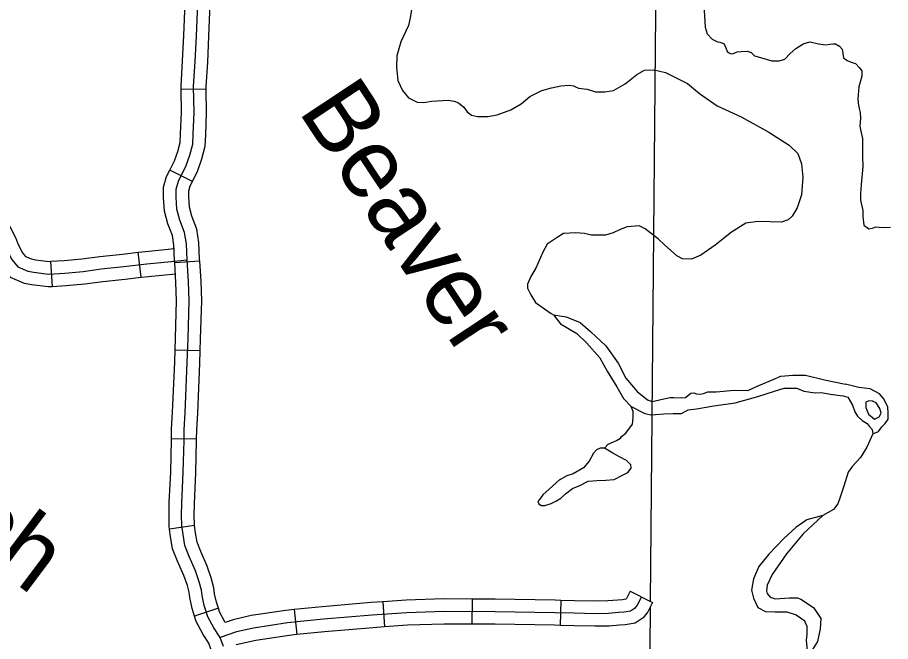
# Model space of a CAD drawing. Extents: x 8749 to 11879, y 13275 to 15339.
# Drawn here: x 10451.7 to 10555.9, y 13555.1 to 13629.5 of the extents above; entities that cross this region are included whole.
import ezdxf

# ---------------------------------------------------------------- set-up
doc = ezdxf.new("R2010")
doc.units = 0
for name, color, linetype in [('Level 32', 7, 'Continuous'), ('Level 35', 7, 'Continuous'), ('Level 5', 7, 'Continuous')]:
    doc.layers.add(name, color=color, linetype=linetype)

msp = doc.modelspace()

# ---------------------------------------------------------------- linework, layer by layer
at = {"layer": 'Level 32'}
for p, q in [((10474.24, 13620.91), (10471.24, 13620.87)), ((10472.58, 13609.92), (10469.89, 13611.26)), ((10466.47, 13598.5), (10466.13, 13601.48)), ((10455.88, 13597.41), (10455.71, 13600.4)), ((10473.46, 13600.42), (10470.47, 13600.22)), ((10473.51, 13589.72), (10470.51, 13589.81)), ((10473.09, 13579.19), (10470.09, 13579.24)), ((10472.84, 13568.88), (10469.87, 13568.45)), ((10505.95, 13560.12), (10505.94, 13557.12)), ((10524.81, 13561.07), (10527.48, 13559.7)), ((10495.29, 13559.8), (10495.5, 13556.8)), ((10516.55, 13559.97), (10516.46, 13556.98)), ((10475.68, 13559.04), (10472.83, 13558.1)), ((10484.72, 13558.86), (10485.03, 13555.88))]:
    msp.add_line(p, q, dxfattribs=at)
for points in [[(10471.24, 13620.87), (10471.23, 13621.28), (10471.41, 13624.29), (10471.57, 13627.32), (10471.72, 13631.22), (10471.73, 13631.48)], [(10474.24, 13620.91), (10474.23, 13621.21), (10474.41, 13624.13), (10474.56, 13627.19), (10474.72, 13631.11), (10474.73, 13631.39)], [(10469.89, 13611.26), (10470.46, 13612.39), (10470.83, 13613.48), (10471.13, 13614.58), (10471.17, 13615.61), (10471.28, 13618.15), (10471.24, 13620.87)], [(10472.58, 13609.92), (10473.23, 13611.23), (10473.7, 13612.6), (10474.11, 13614.13), (10474.17, 13615.49), (10474.28, 13618.11), (10474.24, 13620.91)], [(10470.47, 13600.22), (10470.45, 13600.49), (10470.37, 13602.32), (10470.19, 13603.46), (10469.66, 13604.85), (10469.25, 13606.36), (10469.15, 13608.01), (10469.15, 13609.22), (10469.51, 13610.49), (10469.89, 13611.26)], [(10443.63, 13610.78), (10444.31, 13610.51), (10445.17, 13609.83), (10446.35, 13608.83), (10447.7, 13606.96), (10448.57, 13605.45), (10449.5, 13603.83), (10450.1, 13602.66), (10450.32, 13602), (10451.04, 13600.61), (10451.76, 13599.73), (10452.94, 13599.24), (10453.65, 13599.11), (10455.43, 13598.88), (10457.38, 13599), (10459.56, 13599.2), (10461.71, 13599.48), (10464.4, 13599.77), (10467.13, 13600.08), (10470.06, 13600.37), (10471.94, 13600.57)], [(10473.46, 13600.42), (10473.44, 13600.65), (10473.36, 13602.62), (10473.1, 13604.24), (10472.52, 13605.79), (10472.22, 13606.86), (10472.15, 13608.1), (10472.15, 13608.8), (10472.32, 13609.4), (10472.58, 13609.92)], [(10449.96, 13606.04), (10450.82, 13604.54), (10451.48, 13603.24), (10451.7, 13602.58), (10452.29, 13601.44), (10452.68, 13600.97), (10453.37, 13600.69), (10453.88, 13600.59), (10455.48, 13600.39), (10455.71, 13600.4)], [(10447.36, 13604.55), (10448.18, 13603.12), (10448.71, 13602.08), (10448.93, 13601.41), (10449.78, 13599.78), (10450.84, 13598.49), (10452.51, 13597.79), (10453.42, 13597.62), (10455.38, 13597.38), (10455.88, 13597.41)], [(10466.13, 13601.48), (10466.97, 13601.58), (10470.44, 13601.92)], [(10455.71, 13600.4), (10457.27, 13600.49), (10459.39, 13600.69), (10461.53, 13600.97), (10464.23, 13601.26), (10466.13, 13601.48)], [(10470.51, 13589.81), (10470.56, 13591.26), (10470.69, 13595.68), (10470.62, 13597.88), (10470.47, 13600.22)], [(10473.51, 13589.72), (10473.56, 13591.16), (10473.69, 13595.68), (10473.62, 13598.02), (10473.46, 13600.42)], [(10466.47, 13598.5), (10467.29, 13598.59), (10470.55, 13598.91)], [(10455.88, 13597.41), (10457.49, 13597.5), (10459.73, 13597.7), (10461.89, 13598), (10464.56, 13598.28), (10466.47, 13598.5)], [(10470.09, 13579.24), (10470.11, 13580.37), (10470.22, 13582.41), (10470.47, 13588.37), (10470.51, 13589.81)], [(10473.09, 13579.19), (10473.11, 13580.26), (10473.22, 13582.27), (10473.47, 13588.27), (10473.51, 13589.72)], [(10469.87, 13568.45), (10469.82, 13568.78), (10469.8, 13570.07), (10469.82, 13571.62), (10470, 13575.27), (10470.09, 13579.07), (10470.09, 13579.24)], [(10472.84, 13568.88), (10472.82, 13569.02), (10472.8, 13570.08), (10472.82, 13571.53), (10473, 13575.17), (10473.09, 13579.01), (10473.09, 13579.19)], [(10472.83, 13558.1), (10472.54, 13558.99), (10472.26, 13560.3), (10472.2, 13560.93), (10471.98, 13561.73), (10471.55, 13562.92), (10470.8, 13564.64), (10470.22, 13566.13), (10469.99, 13567.59), (10469.87, 13568.45)], [(10475.68, 13559.04), (10475.44, 13559.76), (10475.23, 13560.76), (10475.16, 13561.47), (10474.84, 13562.64), (10474.34, 13564.03), (10473.58, 13565.78), (10473.14, 13566.91), (10472.96, 13568.03), (10472.84, 13568.88)], [(10505.95, 13560.12), (10502.6, 13560.13), (10498.08, 13559.99), (10495.29, 13559.8)], [(10516.55, 13559.97), (10515.85, 13559.99), (10508.72, 13560.11), (10505.95, 13560.12)], [(10526.15, 13560.38), (10525.64, 13559.38), (10525.35, 13559.01), (10524.84, 13558.67), (10524.06, 13558.54), (10523.44, 13558.52), (10522.22, 13558.41), (10520.6, 13558.38), (10518.15, 13558.43), (10515.81, 13558.5)], [(10524.81, 13561.07), (10524.36, 13560.19), (10524.31, 13560.12), (10524.28, 13560.1), (10523.91, 13560.03), (10523.34, 13560.01), (10522.14, 13559.91), (10520.6, 13559.88), (10518.19, 13559.93), (10516.55, 13559.97)], [(10495.29, 13559.8), (10493.93, 13559.7), (10488.07, 13559.21), (10484.72, 13558.86)], [(10527.48, 13559.7), (10526.91, 13558.58), (10526.38, 13557.89), (10525.4, 13557.25), (10524.21, 13557.04), (10523.53, 13557.02), (10522.3, 13556.91), (10520.59, 13556.88), (10518.12, 13556.93), (10516.46, 13556.98)], [(10475.33, 13548.5), (10475.24, 13551.06), (10475.12, 13552.4), (10474.84, 13554.08), (10474.55, 13554.87), (10473.85, 13555.91), (10473.05, 13557.43), (10472.83, 13558.1)], [(10476.5, 13557.33), (10475.82, 13558.61), (10475.68, 13559.04)], [(10515.81, 13558.5), (10508.71, 13558.61), (10502.62, 13558.63), (10498.16, 13558.5), (10494.05, 13558.21), (10488.21, 13557.72), (10483.92, 13557.27), (10479.86, 13556.67), (10477.86, 13556.21), (10475.9, 13555.55)], [(10484.72, 13558.86), (10483.73, 13558.76), (10479.58, 13558.15), (10477.45, 13557.65), (10476.5, 13557.33)], [(10505.94, 13557.12), (10502.64, 13557.13), (10498.23, 13557), (10495.5, 13556.8)], [(10516.46, 13556.98), (10515.78, 13557), (10508.69, 13557.11), (10505.94, 13557.12)], [(10495.5, 13556.8), (10494.16, 13556.71), (10488.35, 13556.22), (10485.03, 13555.88)], [(10485.03, 13555.88), (10484.11, 13555.78), (10480.14, 13555.2), (10477.79, 13554.65)]]:
    msp.add_lwpolyline(points, dxfattribs=at)
at = {"layer": 'Level 35'}
for points in [[(10498.83, 13637.05), (10498.23, 13636.18), (10498.1, 13635.35), (10498.23, 13634.18), (10498.73, 13631.75), (10498.76, 13630.66), (10498.58, 13629.42), (10498.38, 13628.53)], [(10471.94, 13600.57), (10471.87, 13602.47), (10471.64, 13603.85), (10471.09, 13605.32), (10470.73, 13606.61), (10470.65, 13608.05), (10470.65, 13609.01), (10470.91, 13609.94), (10471.84, 13611.81), (10472.27, 13613.04), (10472.62, 13614.35), (10472.67, 13615.55), (10472.78, 13618.13), (10472.73, 13621.25), (10472.91, 13624.21), (10473.07, 13627.25), (10473.22, 13631.17)], [(10533.62, 13630.96), (10533.77, 13628.32), (10534, 13627.54), (10534.61, 13626.88), (10535.24, 13626.58), (10535.52, 13626.52), (10536, 13626.35), (10536.23, 13625.87), (10536.4, 13625.41), (10536.73, 13625.16), (10537.04, 13625.13), (10537.57, 13625.38), (10538.05, 13625.41), (10538.76, 13625.44), (10539.26, 13625.31), (10539.64, 13624.88), (10540.38, 13624.68), (10541.72, 13624.32), (10542.58, 13624.3), (10543.29, 13624.5), (10543.92, 13625.18), (10544.6, 13625.79), (10545.54, 13626.35), (10546.3, 13626.58), (10547.29, 13626.32)], [(10498.38, 13628.53), (10497.47, 13626.55), (10496.96, 13624.91), (10496.94, 13623.51), (10497.09, 13621.97), (10497.67, 13620.75), (10498.38, 13619.89), (10499.42, 13619.38), (10500.18, 13619.33), (10501.11, 13619.48), (10503.11, 13619.61), (10503.8, 13619.48), (10504.33, 13619.28), (10504.99, 13618.77), (10505.37, 13618.22), (10505.87, 13617.84), (10506.61, 13617.66), (10507.82, 13617.66), (10508.96, 13617.86), (10510.58, 13618.45), (10511.82, 13619.18), (10512.86, 13620.04), (10514.28, 13620.78), (10515.44, 13621.08), (10516.53, 13621.33)], [(10547.29, 13626.32), (10548.11, 13626.21), (10548.64, 13626.28), (10549.05, 13626.31), (10549.33, 13626.33), (10549.78, 13626.06), (10550.11, 13625.7), (10550.19, 13625.17), (10550.26, 13624.66), (10550.69, 13624.36), (10551.18, 13624.13), (10551.71, 13624), (10552.16, 13623.5), (10552.47, 13623.12), (10552.44, 13622.46), (10552.09, 13621.19), (10551.99, 13619.75), (10552.01, 13619.27), (10552.14, 13618.63), (10552.26, 13618.13), (10552.29, 13617.44), (10552.21, 13616.5), (10552.34, 13615.9), (10552.52, 13615.04), (10552.54, 13612.88), (10552.57, 13611.69)], [(10516.53, 13621.33), (10517.53, 13621.38), (10518.06, 13621.31), (10518.67, 13621.05), (10519.68, 13620.93), (10520.67, 13620.62), (10521.81, 13620.6), (10522.82, 13620.78), (10524.24, 13621.56), (10525.61, 13622.68), (10526.52, 13623.18), (10527.68, 13623.21), (10529.05, 13622.9), (10530.31, 13622.27), (10531.66, 13621.59), (10533.07, 13620.4), (10535.2, 13618.95), (10538.08, 13617.61), (10541.37, 13615.79)], [(10541.37, 13615.79), (10543.77, 13614.23), (10544.81, 13613.27), (10545.26, 13612.01), (10545.42, 13610.43), (10545.24, 13608.33), (10544.73, 13606.76), (10544.13, 13605.77), (10543.65, 13605.34), (10542.86, 13605.06), (10541.52, 13605.09), (10540.03, 13605.14), (10538.63, 13604.96), (10536.91, 13603.87), (10534.96, 13602.33), (10533.24, 13601.11), (10532.13, 13600.66), (10531.08, 13600.68), (10530.37, 13601.04)], [(10552.57, 13611.69), (10552.37, 13609.55), (10552.31, 13608.44), (10552.29, 13607.68), (10552.57, 13606.46), (10552.59, 13605.72), (10552.69, 13604.71), (10553.28, 13604.26), (10553.73, 13604.33), (10554.14, 13604.51), (10554.54, 13604.48), (10555.1, 13604.41), (10555.88, 13604.48)], [(10530.37, 13601.04), (10528.92, 13602.35), (10528.14, 13603.09), (10527.15, 13603.85), (10526.6, 13604.25), (10525.89, 13604.61), (10524.47, 13604.51), (10523.63, 13604.2), (10522.77, 13603.8), (10521.89, 13603.52), (10521.05, 13603.52), (10520.17, 13603.52), (10519.36, 13603.72), (10518.34, 13603.8), (10517.63, 13603.77), (10516.88, 13603.72), (10516.12, 13603.24), (10514.93, 13602.45), (10514.39, 13601.49), (10513.58, 13599.57), (10512.98, 13598.59)], [(10476.3, 13554.46), (10475.9, 13555.55), (10475.14, 13556.68), (10474.43, 13558.02), (10473.99, 13559.37), (10473.74, 13560.53), (10473.68, 13561.2), (10473.41, 13562.18), (10472.94, 13563.47), (10472.19, 13565.21), (10471.68, 13566.52), (10471.48, 13567.81), (10471.32, 13568.9), (10471.3, 13570.08), (10471.32, 13571.57), (10471.5, 13575.22), (10471.59, 13579.04), (10471.61, 13580.31), (10471.72, 13582.34), (10471.97, 13588.32), (10472.06, 13591.21), (10472.19, 13595.68), (10472.12, 13597.95), (10471.94, 13600.57)], [(10512.98, 13598.59), (10512.57, 13597.68), (10512.55, 13597.2), (10512.98, 13596.39), (10513.51, 13595.5), (10515.41, 13594.18), (10515.67, 13594)], [(10515.67, 13594), (10517.2, 13593.79)], [(10515.67, 13594), (10516.52, 13592.93)], [(10517.2, 13593.79), (10518.87, 13593.08), (10520.12, 13591.99), (10521.91, 13590.3), (10523.38, 13588.27), (10524.29, 13586.47), (10525.66, 13584.87), (10526.9, 13583.86), (10527.46, 13583.68), (10528.32, 13583.86), (10529.56, 13584.16), (10530.04, 13584.16), (10530.92, 13584.11), (10531.4, 13584.14), (10532.06, 13584.67), (10532.42, 13584.7), (10532.75, 13584.6), (10533.2, 13584.57), (10533.58, 13584.65), (10534.09, 13584.85), (10534.52, 13584.85), (10535.07, 13584.85), (10537.24, 13585.05)], [(10516.52, 13592.93), (10518.47, 13591.77), (10519.63, 13590.63), (10521.2, 13588.88), (10522.06, 13587.31), (10523.23, 13585.41), (10524.01, 13584.04), (10524.92, 13583.08), (10526.57, 13582.26), (10527.3, 13582.09), (10527.84, 13582.14), (10528.85, 13582.21), (10529.96, 13582.26), (10530.95, 13582.26), (10531.73, 13582.67), (10532.72, 13582.82), (10534.8, 13583.15), (10537.35, 13583.51)], [(10537.24, 13585.05), (10538.86, 13585), (10540.15, 13585.58), (10541.88, 13586.29), (10542.79, 13586.72), (10544.23, 13586.8), (10545.72, 13586.8), (10548, 13586.27), (10550.51, 13585.74)], [(10537.35, 13583.51), (10540.05, 13584.29), (10542.03, 13584.92), (10543.19, 13585.28), (10544.71, 13585.28), (10545.55, 13584.9), (10546.89, 13584.72), (10547.65, 13584.75), (10548.68, 13584.57), (10550.23, 13584.37), (10550.79, 13584.19)], [(10550.79, 13584.19), (10551.34, 13583.26), (10551.62, 13582.45), (10551.94, 13581.92), (10552.48, 13581.41), (10553.08, 13581.06), (10553.34, 13580.75), (10553.34, 13580.75), (10553.69, 13580.35), (10553.79, 13579.82), (10554.43, 13580.12), (10554.86, 13580.65), (10555.26, 13581.06), (10555.61, 13581.59), (10555.61, 13582.27), (10555.56, 13583.06), (10555.03, 13584.05), (10554.58, 13584.61), (10553.44, 13585.19), (10552.12, 13585.34), (10550.51, 13585.74)], [(10521.75, 13578.13), (10522.18, 13578.6), (10522.84, 13578.88), (10523.17, 13579.01), (10523.65, 13579.29), (10523.8, 13579.52), (10524.3, 13579.9), (10525.09, 13580.99), (10525.19, 13581.75), (10525.16, 13582.48), (10524.92, 13583.08)], [(10553.77, 13583.72), (10553.31, 13583.77), (10552.93, 13583.59), (10552.93, 13582.98), (10553.24, 13582.15), (10553.97, 13581.59), (10554.53, 13581.84), (10554.75, 13582.27), (10554.6, 13582.86), (10554.15, 13583.52), (10553.72, 13583.72)], [(10553.79, 13579.82), (10553.06, 13578.25), (10552.3, 13577.01), (10551.34, 13575.97), (10550.83, 13575.26), (10550.32, 13573.59), (10549.84, 13572.17), (10549.59, 13571.46), (10549.06, 13570.8)], [(10516.41, 13574.38), (10515.17, 13573.24), (10514.38, 13572.56), (10513.98, 13572), (10513.8, 13571.77), (10513.93, 13571.49), (10514.2, 13571.26), (10514.64, 13571.29), (10515.39, 13571.52), (10516.03, 13571.82), (10516.53, 13572.15), (10517.12, 13572.68), (10517.93, 13573.32), (10518.81, 13573.67), (10519.8, 13574.2), (10520.86, 13574.25), (10521.92, 13574.28), (10522.91, 13574.38), (10523.9, 13574.89), (10524.53, 13575.22), (10524.94, 13575.72), (10524.91, 13576.13), (10524.38, 13576.66), (10523.54, 13577.09), (10522.76, 13577.5), (10521.75, 13578.13), (10521.24, 13578.13), (10520.81, 13577.9), (10520.43, 13577.52), (10519.93, 13576.58), (10519.24, 13575.77), (10518.03, 13575.04), (10517.27, 13574.81), (10516.36, 13574.3)], [(10549.06, 13570.8), (10547.8, 13570.09), (10545.47, 13567.91), (10543.47, 13565.51), (10541.75, 13563.07), (10541.17, 13561.76), (10541.09, 13561.12), (10541.17, 13560.79), (10541.52, 13560.34), (10542.13, 13560.13), (10543.82, 13560.26), (10544.79, 13560.26), (10545.19, 13560.11)], [(10547.8, 13570.09), (10545.9, 13569.56), (10544.58, 13568.65), (10543.17, 13567.35), (10541.37, 13565.48), (10540.15, 13564.01), (10539.52, 13562.52), (10539.29, 13561.2), (10539.52, 13560.24), (10540.05, 13559.1), (10540.96, 13558.64), (10542.13, 13558.59), (10543.52, 13558.59), (10544.63, 13558.23), (10545.65, 13557.52)], [(10545.19, 13560.11), (10546.68, 13559.11), (10547.55, 13557.82), (10547.47, 13556.58), (10547.17, 13555.06), (10546.58, 13554.09), (10545.87, 13552.9), (10545.93, 13554.4), (10545.87, 13555.21), (10545.95, 13555.94), (10545.95, 13556.32), (10545.95, 13556.53), (10545.95, 13556.91), (10545.75, 13557.26), (10545.65, 13557.52)]]:
    msp.add_lwpolyline(points, dxfattribs=at)
at = {"layer": 'Level 5'}
for points in [[(10528, 13647.55), (10527.22, 13559.84)], [(10527.22, 13559.18), (10527.08, 13544.09)]]:
    msp.add_lwpolyline(points, dxfattribs=at)

# ---------------------------------------------------------------- texts
at = {"layer": 'Level 35'}
for s, rotation, p in [('Beaver', 303.5114, (10485.12, 13618.36)), ('Branch', 323.1044, (10424.78, 13582))]:
    msp.add_text(s, height=8.448, rotation=rotation, dxfattribs=at).set_placement(p)

doc.saveas('drawing.dxf')
